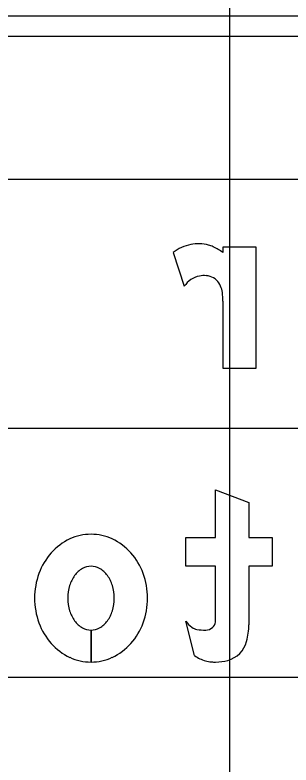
# Model space of a CAD drawing. Extents: x 1797809 to 2198143, y 249608 to 1237864.
# Drawn here: x 2197318.37 to 2197320.58, y 1237200.4 to 1237206.43 of the extents above; entities that cross this region are included whole.
import ezdxf

# ---------------------------------------------------------------- set-up
doc = ezdxf.new("R2010")
doc.units = 0
for name, color, linetype in [('GSBWFILL', 7, 'Continuous'), ('GSCOLORFILL', 7, 'Continuous'), ('GSOUTLINE', 7, 'Continuous'), ('GSSHT', 7, 'Continuous')]:
    doc.layers.add(name, color=color, linetype=linetype)

msp = doc.modelspace()

# ---------------------------------------------------------------- linework, layer by layer
at = {"layer": 'GSBWFILL'}
for p, q in [((2197319.6348, 1237204.5175), (2197319.7252, 1237204.2464)), ((2197319.8064, 1237201.2792), (2197319.7363, 1237201.5552)), ((2197318.9762, 1237201.2277), (2197318.9762, 1237201.4844)), ((2197318.9763, 1237201.4844), (2197318.9763, 1237201.2277))]:
    msp.add_line(p, q, dxfattribs=at)
for points in [[(2197320.0348, 1237204.1259), (2197320.0348, 1237203.5877), (2197320.3015, 1237203.5877), (2197320.3015, 1237204.5611), (2197320.0348, 1237204.5611), (2197320.0348, 1237204.5176)], [(2197319.9763, 1237201.6077), (2197319.9763, 1237201.9977), (2197319.7363, 1237201.9977), (2197319.7363, 1237202.2277), (2197319.9763, 1237202.2277), (2197319.9763, 1237202.6111), (2197320.2429, 1237202.5099), (2197320.2429, 1237202.2277), (2197320.4296, 1237202.2277), (2197320.4296, 1237201.9977), (2197320.2429, 1237201.9977), (2197320.2429, 1237201.5271)]]:
    msp.add_lwpolyline(points, dxfattribs=at)
for centre, major_axis, ratio, start_param, end_param in [((2197319.8606, 1237204.2214), (0, -0.3724), 0.999996, 3.578709, 3.793134), ((2197319.83, 1237204.287), (0, -0.3), 0.999996, 3.32151, 3.578709), ((2197319.8377, 1237204.2444), (0, -0.3433), 0.999996, 2.900172, 3.32151), ((2197319.872, 1237204.3836), (0, -0.2), 0.999996, 2.69793, 2.900172), ((2197319.7668, 1237204.1622), (0, -0.4451), 0.999996, 2.495363, 2.69793), ((2197319.8802, 1237204.1483), (0, -0.1835), 0.999996, 3.330394, 4.148168), ((2197319.8858, 1237204.119), (0, -0.2133), 0.999996, 3.074299, 3.330394), ((2197319.8906, 1237204.1898), (0, -0.1424), 0.999996, 2.847738, 3.074299), ((2197319.8932, 1237204.1984), (0, -0.1333), 0.999996, 1.952689, 2.847738), ((2197319.8238, 1237204.1705), (0, -0.2081), 0.999996, 1.691509, 1.952689), ((2197319.4697, 1237204.1252), (0, -0.5651), 0.999996, 1.57192, 1.695635), ((2197318.9763, 1237201.8526), (0, -0.4018), 0.999994, 3.141593, 3.580164), ((2197318.9763, 1237201.8526), (0, -0.4018), 0.999994, 2.703022, 3.141593), ((2197319.0016, 1237201.7986), (0, -0.4615), 0.999994, 3.580164, 3.98898), ((2197318.9509, 1237201.7986), (0, -0.4615), 0.999994, 2.294205, 2.703022), ((2197319.0411, 1237201.7637), (0, -0.5141), 0.999994, 3.98898, 4.361709), ((2197318.9114, 1237201.7637), (0, -0.5141), 0.999994, 1.921476, 2.294205), ((2197319.0088, 1237201.8029), (0, -0.2035), 0.999994, 3.659317, 4.083593), ((2197318.9763, 1237201.8601), (0, -0.1377), 0.999994, 3.141593, 3.659317), ((2197318.9763, 1237201.8601), (0, -0.1377), 0.999994, 2.623869, 3.141593), ((2197318.9437, 1237201.8029), (0, -0.2035), 0.999994, 2.199593, 2.623869), ((2197319.103, 1237201.7411), (0, -0.5801), 0.999994, 4.361709, 4.712389), ((2197319.0602, 1237201.7655), (0, -0.267), 0.999994, 4.083593, 4.419789), ((2197318.8923, 1237201.7655), (0, -0.267), 0.999994, 1.863396, 2.199593), ((2197318.8495, 1237201.7411), (0, -0.5801), 0.999994, 1.570796, 1.921476), ((2197319.1413, 1237201.7411), (0, -0.3517), 0.999994, 4.419789, 4.712389), ((2197318.8112, 1237201.7411), (0, -0.3517), 0.999994, 1.570796, 1.863396), ((2197319.103, 1237201.7411), (0, -0.5801), 0.999994, 4.712389, 5.063069), ((2197319.1413, 1237201.7411), (0, -0.3517), 0.999994, 4.712389, 5.004989), ((2197318.8112, 1237201.7411), (0, -0.3517), 0.999994, 1.278197, 1.570796), ((2197318.8495, 1237201.7411), (0, -0.5801), 0.999994, 1.220117, 1.570796), ((2197319.0602, 1237201.7166), (0, -0.267), 0.999994, 5.004989, 5.341185), ((2197318.8923, 1237201.7166), (0, -0.267), 0.999994, 0.942, 1.278197), ((2197318.307, 1237201.6077), (0, -1.6693), 0.999992, 1.535587, 1.570796), ((2197319.0411, 1237201.7184), (0, -0.5141), 0.999994, 5.063069, 5.435798), ((2197319.0088, 1237201.6793), (0, -0.2035), 0.999994, 5.341185, 5.765461), ((2197318.9437, 1237201.6793), (0, -0.2035), 0.999994, 0.517724, 0.942), ((2197318.9114, 1237201.7184), (0, -0.5141), 0.999994, 0.847388, 1.220117), ((2197319.9118, 1237201.6861), (0, -0.2189), 0.999992, 5.35314, 5.6685), ((2197319.8997, 1237201.5619), (0, -0.0767), 0.999992, 0.733764, 1.400742), ((2197319.7255, 1237201.5271), (0, -0.5174), 0.999992, 1.310894, 1.570796), ((2197318.9763, 1237201.6221), (0, -0.1377), 0.999994, 5.765461, 6.282701), ((2197318.9763, 1237201.6221), (0, -0.1377), 0.999994, 0, 0.517724), ((2197319.8432, 1237201.5889), (0, -0.1), 0.999992, 5.6685, 6.114016), ((2197319.8972, 1237201.9055), (0, -0.4211), 0.999992, 6.114016, 6.283185), ((2197319.8972, 1237201.5646), (0, -0.0803), 0.999992, 0, 0.733764), ((2197319.0016, 1237201.6835), (0, -0.4615), 0.999994, 5.435798, 5.844614), ((2197318.9509, 1237201.6835), (0, -0.4615), 0.999994, 0.438571, 0.847388), ((2197320.0162, 1237201.4499), (0, -0.2167), 0.999992, 0.272066, 1.310894), ((2197318.9763, 1237201.6295), (0, -0.4018), 0.999994, 5.844614, 6.283019), ((2197318.9763, 1237201.6295), (0, -0.4018), 0.999994, 0, 0.438571), ((2197319.9848, 1237201.5415), (0, -0.3172), 0.999992, 5.685934, 5.997023), ((2197319.9564, 1237201.445), (0, -0.2167), 0.999992, 5.997023, 6.219044), ((2197319.9763, 1237201.7536), (0, -0.5258), 0.999992, 6.219044, 6.283185), ((2197319.9763, 1237201.5929), (0, -0.3651), 0.999992, 6.283185, 6.555252)]:
    msp.add_ellipse(centre, major_axis=major_axis, ratio=ratio, start_param=start_param, end_param=end_param, dxfattribs=at)
at = {"layer": 'GSCOLORFILL'}
for p, q in [((2197315.0471, 1237206.4197), (2197326.5554, 1237206.4197)), ((2197326.5554, 1237206.253), (2197315.0471, 1237206.253)), ((2197319.6348, 1237204.5175), (2197319.7252, 1237204.2464)), ((2197319.8064, 1237201.2792), (2197319.7363, 1237201.5552)), ((2197318.9762, 1237201.2277), (2197318.9762, 1237201.4844)), ((2197318.9763, 1237201.4844), (2197318.9763, 1237201.2277))]:
    msp.add_line(p, q, dxfattribs=at)
for points in [[(2197320.0348, 1237204.1259), (2197320.0348, 1237203.5877), (2197320.3015, 1237203.5877), (2197320.3015, 1237204.5611), (2197320.0348, 1237204.5611), (2197320.0348, 1237204.5176)], [(2197319.9763, 1237201.6077), (2197319.9763, 1237201.9977), (2197319.7363, 1237201.9977), (2197319.7363, 1237202.2277), (2197319.9763, 1237202.2277), (2197319.9763, 1237202.6111), (2197320.2429, 1237202.5099), (2197320.2429, 1237202.2277), (2197320.4296, 1237202.2277), (2197320.4296, 1237201.9977), (2197320.2429, 1237201.9977), (2197320.2429, 1237201.5271)]]:
    msp.add_lwpolyline(points, dxfattribs=at)
for centre, major_axis, ratio, start_param, end_param in [((2197319.8606, 1237204.2214), (0, -0.3724), 0.999996, 3.578709, 3.793134), ((2197319.83, 1237204.287), (0, -0.3), 0.999996, 3.32151, 3.578709), ((2197319.8377, 1237204.2444), (0, -0.3433), 0.999996, 2.900172, 3.32151), ((2197319.872, 1237204.3836), (0, -0.2), 0.999996, 2.69793, 2.900172), ((2197319.7668, 1237204.1622), (0, -0.4451), 0.999996, 2.495363, 2.69793), ((2197319.8802, 1237204.1483), (0, -0.1835), 0.999996, 3.330394, 4.148168), ((2197319.8858, 1237204.119), (0, -0.2133), 0.999996, 3.074299, 3.330394), ((2197319.8906, 1237204.1898), (0, -0.1424), 0.999996, 2.847738, 3.074299), ((2197319.8932, 1237204.1984), (0, -0.1333), 0.999996, 1.952689, 2.847738), ((2197319.8238, 1237204.1705), (0, -0.2081), 0.999996, 1.691509, 1.952689), ((2197319.4697, 1237204.1252), (0, -0.5651), 0.999996, 1.57192, 1.695635), ((2197318.9763, 1237201.8526), (0, -0.4018), 0.999994, 3.141593, 3.580164), ((2197318.9763, 1237201.8526), (0, -0.4018), 0.999994, 2.703022, 3.141593), ((2197319.0016, 1237201.7986), (0, -0.4615), 0.999994, 3.580164, 3.98898), ((2197318.9509, 1237201.7986), (0, -0.4615), 0.999994, 2.294205, 2.703022), ((2197319.0411, 1237201.7637), (0, -0.5141), 0.999994, 3.98898, 4.361709), ((2197318.9114, 1237201.7637), (0, -0.5141), 0.999994, 1.921476, 2.294205), ((2197319.0088, 1237201.8029), (0, -0.2035), 0.999994, 3.659317, 4.083593), ((2197318.9763, 1237201.8601), (0, -0.1377), 0.999994, 3.141593, 3.659317), ((2197318.9763, 1237201.8601), (0, -0.1377), 0.999994, 2.623869, 3.141593), ((2197318.9437, 1237201.8029), (0, -0.2035), 0.999994, 2.199593, 2.623869), ((2197319.103, 1237201.7411), (0, -0.5801), 0.999994, 4.361709, 4.712389), ((2197319.0602, 1237201.7655), (0, -0.267), 0.999994, 4.083593, 4.419789), ((2197318.8923, 1237201.7655), (0, -0.267), 0.999994, 1.863396, 2.199593), ((2197318.8495, 1237201.7411), (0, -0.5801), 0.999994, 1.570796, 1.921476), ((2197319.1413, 1237201.7411), (0, -0.3517), 0.999994, 4.419789, 4.712389), ((2197318.8112, 1237201.7411), (0, -0.3517), 0.999994, 1.570796, 1.863396), ((2197319.103, 1237201.7411), (0, -0.5801), 0.999994, 4.712389, 5.063069), ((2197319.1413, 1237201.7411), (0, -0.3517), 0.999994, 4.712389, 5.004989), ((2197318.8112, 1237201.7411), (0, -0.3517), 0.999994, 1.278197, 1.570796), ((2197318.8495, 1237201.7411), (0, -0.5801), 0.999994, 1.220117, 1.570796), ((2197319.0602, 1237201.7166), (0, -0.267), 0.999994, 5.004989, 5.341185), ((2197318.8923, 1237201.7166), (0, -0.267), 0.999994, 0.942, 1.278197), ((2197318.307, 1237201.6077), (0, -1.6693), 0.999992, 1.535587, 1.570796), ((2197319.0411, 1237201.7184), (0, -0.5141), 0.999994, 5.063069, 5.435798), ((2197319.0088, 1237201.6793), (0, -0.2035), 0.999994, 5.341185, 5.765461), ((2197318.9437, 1237201.6793), (0, -0.2035), 0.999994, 0.517724, 0.942), ((2197318.9114, 1237201.7184), (0, -0.5141), 0.999994, 0.847388, 1.220117), ((2197319.9118, 1237201.6861), (0, -0.2189), 0.999992, 5.35314, 5.6685), ((2197319.8997, 1237201.5619), (0, -0.0767), 0.999992, 0.733764, 1.400742), ((2197319.7255, 1237201.5271), (0, -0.5174), 0.999992, 1.310894, 1.570796), ((2197318.9763, 1237201.6221), (0, -0.1377), 0.999994, 5.765461, 6.282701), ((2197318.9763, 1237201.6221), (0, -0.1377), 0.999994, 0, 0.517724), ((2197319.8432, 1237201.5889), (0, -0.1), 0.999992, 5.6685, 6.114016), ((2197319.8972, 1237201.9055), (0, -0.4211), 0.999992, 6.114016, 6.283185), ((2197319.8972, 1237201.5646), (0, -0.0803), 0.999992, 0, 0.733764), ((2197319.0016, 1237201.6835), (0, -0.4615), 0.999994, 5.435798, 5.844614), ((2197318.9509, 1237201.6835), (0, -0.4615), 0.999994, 0.438571, 0.847388), ((2197320.0162, 1237201.4499), (0, -0.2167), 0.999992, 0.272066, 1.310894), ((2197318.9763, 1237201.6295), (0, -0.4018), 0.999994, 5.844614, 6.283019), ((2197318.9763, 1237201.6295), (0, -0.4018), 0.999994, 0, 0.438571), ((2197319.9848, 1237201.5415), (0, -0.3172), 0.999992, 5.685934, 5.997023), ((2197319.9564, 1237201.445), (0, -0.2167), 0.999992, 5.997023, 6.219044), ((2197319.9763, 1237201.7536), (0, -0.5258), 0.999992, 6.219044, 6.283185), ((2197319.9763, 1237201.5929), (0, -0.3651), 0.999992, 6.283185, 6.555252)]:
    msp.add_ellipse(centre, major_axis=major_axis, ratio=ratio, start_param=start_param, end_param=end_param, dxfattribs=at)
at = {"layer": 'GSOUTLINE'}
for p, q in [((2197319.6348, 1237204.5175), (2197319.7252, 1237204.2464)), ((2197319.8064, 1237201.2792), (2197319.7363, 1237201.5552))]:
    msp.add_line(p, q, dxfattribs=at)
for points in [[(2197320.0348, 1237204.1259), (2197320.0348, 1237203.5877), (2197320.3015, 1237203.5877), (2197320.3015, 1237204.5611), (2197320.0348, 1237204.5611), (2197320.0348, 1237204.5176)], [(2197319.9763, 1237201.6077), (2197319.9763, 1237201.9977), (2197319.7363, 1237201.9977), (2197319.7363, 1237202.2277), (2197319.9763, 1237202.2277), (2197319.9763, 1237202.6111), (2197320.2429, 1237202.5099), (2197320.2429, 1237202.2277), (2197320.4296, 1237202.2277), (2197320.4296, 1237201.9977), (2197320.2429, 1237201.9977), (2197320.2429, 1237201.5271)]]:
    msp.add_lwpolyline(points, dxfattribs=at)
for centre, major_axis, ratio, start_param, end_param in [((2197319.8606, 1237204.2214), (0, -0.3724), 0.999996, 3.578709, 3.793134), ((2197319.83, 1237204.287), (0, -0.3), 0.999996, 3.32151, 3.578709), ((2197319.8377, 1237204.2444), (0, -0.3433), 0.999996, 2.900172, 3.32151), ((2197319.872, 1237204.3836), (0, -0.2), 0.999996, 2.69793, 2.900172), ((2197319.7668, 1237204.1622), (0, -0.4451), 0.999996, 2.495363, 2.69793), ((2197319.8802, 1237204.1483), (0, -0.1835), 0.999996, 3.330394, 4.148168), ((2197319.8858, 1237204.119), (0, -0.2133), 0.999996, 3.074299, 3.330394), ((2197319.8906, 1237204.1898), (0, -0.1424), 0.999996, 2.847738, 3.074299), ((2197319.8932, 1237204.1984), (0, -0.1333), 0.999996, 1.952689, 2.847738), ((2197319.8238, 1237204.1705), (0, -0.2081), 0.999996, 1.691509, 1.952689), ((2197319.4697, 1237204.1252), (0, -0.5651), 0.999996, 1.57192, 1.695635), ((2197318.9763, 1237201.8526), (0, -0.4018), 0.999994, 3.141593, 3.580164), ((2197318.9763, 1237201.8526), (0, -0.4018), 0.999994, 2.703022, 3.141593), ((2197319.0016, 1237201.7986), (0, -0.4615), 0.999994, 3.580164, 3.98898), ((2197318.9509, 1237201.7986), (0, -0.4615), 0.999994, 2.294205, 2.703022), ((2197319.0411, 1237201.7637), (0, -0.5141), 0.999994, 3.98898, 4.361709), ((2197318.9114, 1237201.7637), (0, -0.5141), 0.999994, 1.921476, 2.294205), ((2197319.0088, 1237201.8029), (0, -0.2035), 0.999994, 3.659317, 4.083593), ((2197318.9763, 1237201.8601), (0, -0.1377), 0.999994, 3.141593, 3.659317), ((2197318.9763, 1237201.8601), (0, -0.1377), 0.999994, 2.623869, 3.141593), ((2197318.9437, 1237201.8029), (0, -0.2035), 0.999994, 2.199593, 2.623869), ((2197319.103, 1237201.7411), (0, -0.5801), 0.999994, 4.361709, 4.712389), ((2197319.0602, 1237201.7655), (0, -0.267), 0.999994, 4.083593, 4.419789), ((2197318.8923, 1237201.7655), (0, -0.267), 0.999994, 1.863396, 2.199593), ((2197318.8495, 1237201.7411), (0, -0.5801), 0.999994, 1.570796, 1.921476), ((2197319.1413, 1237201.7411), (0, -0.3517), 0.999994, 4.419789, 4.712389), ((2197318.8112, 1237201.7411), (0, -0.3517), 0.999994, 1.570796, 1.863396), ((2197319.103, 1237201.7411), (0, -0.5801), 0.999994, 4.712389, 5.063069), ((2197319.1413, 1237201.7411), (0, -0.3517), 0.999994, 4.712389, 5.004989), ((2197318.8112, 1237201.7411), (0, -0.3517), 0.999994, 1.278197, 1.570796), ((2197318.8495, 1237201.7411), (0, -0.5801), 0.999994, 1.220117, 1.570796), ((2197319.0602, 1237201.7166), (0, -0.267), 0.999994, 5.004989, 5.341185), ((2197318.8923, 1237201.7166), (0, -0.267), 0.999994, 0.942, 1.278197), ((2197318.307, 1237201.6077), (0, -1.6693), 0.999992, 1.535587, 1.570796), ((2197319.0411, 1237201.7184), (0, -0.5141), 0.999994, 5.063069, 5.435798), ((2197319.0088, 1237201.6793), (0, -0.2035), 0.999994, 5.341185, 5.765461), ((2197318.9437, 1237201.6793), (0, -0.2035), 0.999994, 0.517724, 0.942), ((2197318.9114, 1237201.7184), (0, -0.5141), 0.999994, 0.847388, 1.220117), ((2197319.9118, 1237201.6861), (0, -0.2189), 0.999992, 5.35314, 5.6685), ((2197319.8997, 1237201.5619), (0, -0.0767), 0.999992, 0.733764, 1.400742), ((2197319.7255, 1237201.5271), (0, -0.5174), 0.999992, 1.310894, 1.570796), ((2197318.9763, 1237201.6221), (0, -0.1377), 0.999994, 5.765461, 6.283185), ((2197318.9763, 1237201.6221), (0, -0.1377), 0.999994, 0, 0.517724), ((2197319.8432, 1237201.5889), (0, -0.1), 0.999992, 5.6685, 6.114016), ((2197319.8972, 1237201.9055), (0, -0.4211), 0.999992, 6.114016, 6.283185), ((2197319.8972, 1237201.5646), (0, -0.0803), 0.999992, 0, 0.733764), ((2197319.0016, 1237201.6835), (0, -0.4615), 0.999994, 5.435798, 5.844614), ((2197318.9509, 1237201.6835), (0, -0.4615), 0.999994, 0.438571, 0.847388), ((2197320.0162, 1237201.4499), (0, -0.2167), 0.999992, 0.272066, 1.310894), ((2197318.9763, 1237201.6295), (0, -0.4018), 0.999994, 5.844614, 6.283185), ((2197318.9763, 1237201.6295), (0, -0.4018), 0.999994, 6.283185, 6.721756), ((2197319.9848, 1237201.5415), (0, -0.3172), 0.999992, 5.685934, 5.997023), ((2197319.9564, 1237201.445), (0, -0.2167), 0.999992, 5.997023, 6.219044), ((2197319.9763, 1237201.7536), (0, -0.5258), 0.999992, 6.219044, 6.283185), ((2197319.9763, 1237201.5929), (0, -0.3651), 0.999992, 6.283185, 6.555252)]:
    msp.add_ellipse(centre, major_axis=major_axis, ratio=ratio, start_param=start_param, end_param=end_param, dxfattribs=at)
at = {"layer": 'GSSHT'}
for p, q in [((2197320.0894, 1237163.1062), (2197320.0894, 1237223.1062)), ((2197288.0894, 1237205.1062), (2197408.0894, 1237205.1062)), ((2197288.0894, 1237203.1062), (2197408.0894, 1237203.1062)), ((2197288.0894, 1237201.1062), (2197408.0894, 1237201.1062))]:
    msp.add_line(p, q, dxfattribs=at)

doc.saveas('drawing.dxf')
